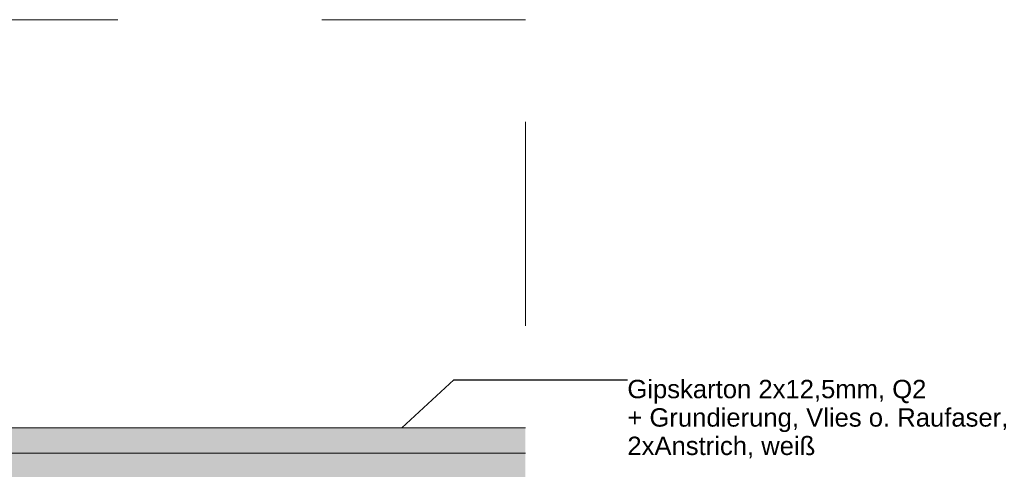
# Model space of a CAD drawing. Header units: metres. Extents: x -4 to 100, y -11 to 17.
# Tile 707 of 728: x 87.563 to 88.046, y -10.665 to -10.445. Entities that reach past the tile are written whole.
import ezdxf

# ---------------------------------------------------------------- set-up
doc = ezdxf.new("R2010")
doc.units = ezdxf.units.M
doc.header["$MEASUREMENT"] = 0
for name, pattern in [('Punktlinie weit', [0.006, 0.001, -0.005]), ('Strichlinie eng', [0.115, 0.075, -0.04]), ('Untersicht', [0.1, 0.075, -0.025])]:
    doc.linetypes.add(name, pattern=pattern)
for name, color, linetype in [('152 - Bemaßung_ Beschriftung.Ausbau', 7, 'Continuous'), ('608 - Struktur.Träger', 7, 'Continuous'), ('650 - Abdeckung.Fußboden Aufbau', 7, 'Continuous'), ('Neubau_606 - Struktur.Wand Innen Ausbau', 7, 'Continuous'), ('Neubau_651 - Abdeckung.Decke abgehängt_ bekleidet', 7, 'Continuous')]:
    doc.layers.add(name, color=color, linetype=linetype)
doc.styles.add('ERSTELLTER_STIL_2', font='txt')
doc.dimstyles.new('ERSTELLTER_STIL__23', dxfattribs={"dimtxt": 0.18, "dimasz": 0.000912, "dimexe": 0.18, "dimexo": 0.0625, "dimgap": 0, "dimtad": 0, "dimtih": 1, "dimtoh": 1, "dimdec": 4, "dimzin": 0, "dimdsep": 46, "dimcen": 0.09, "dimadec": 0, "dimazin": 0, "dimtfac": 1, "dimtdec": 4, "dimtmove": 0, "dimatfit": 3, "dimldrblk": 'ARROWHEAD_11', "dimfxl": 1, "dimtolj": 1, "dimtzin": 0, "dimarcsym": 0})
pattern_1 = [(45, (87.543415, -10.815327), (-0.001767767, 0.001767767), [0, -0.0025])]

# ---------------------------------------------------------------- blocks, each defined once
blk = doc.blocks.new('ARROWHEAD_11')
at = {"color": 0, "linetype": 'Continuous', "lineweight": 0}
blk.add_line((0, 0), (-1, 0), dxfattribs=at)
at = {"color": 0, "linetype": 'Continuous', "lineweight": 0, "const_width": 0.25, "flags": 128}
blk.add_lwpolyline([(-0.125, 0, 1), (0.125, 0, 1)], format="xyb", close=True, dxfattribs=at)

msp = doc.modelspace()

# ---------------------------------------------------------------- hatches: boundary and pattern name
at = {"layer": 'Neubau_606 - Struktur.Wand Innen Ausbau', "linetype": 'Continuous', "lineweight": 5}
h = msp.add_hatch(dxfattribs=at)
h.set_pattern_fill('Gips_0005', color=1, style=0, pattern_type=2)
h.set_pattern_definition(pattern_1)
h.paths.add_polyline_path([(87.26071, -10.65761), (87.81071, -10.65761), (87.81071, -10.64511), (87.26071, -10.64511)])
h = msp.add_hatch(dxfattribs=at)
h.set_pattern_fill('Gips_0005', color=1, style=0, pattern_type=2)
h.set_pattern_definition(pattern_1)
h.paths.add_polyline_path([(87.81071, -10.65761), (87.26071, -10.65761), (87.26071, -10.67011), (87.81071, -10.67011)])

# ---------------------------------------------------------------- linework, layer by layer
at = {"color": 7, "linetype": 'Strichlinie eng', "lineweight": 9, "ltscale": 0.1}
msp.add_lwpolyline([(87.26071, -10.44511), (87.26071, -10.99511), (87.81071, -10.99511), (87.81071, -10.44511)], close=True, dxfattribs=at)
at = {"layer": '608 - Struktur.Träger', "color": 7, "linetype": 'Untersicht', "lineweight": 13, "ltscale": 0.1}
msp.add_line((87.26071, -10.65761), (87.81071, -10.65761), dxfattribs=at)
at = {"layer": '650 - Abdeckung.Fußboden Aufbau', "color": 7, "linetype": 'Continuous', "lineweight": 13}
msp.add_lwpolyline([(87.26071, -10.64511), (87.81071, -10.64511)], dxfattribs=at)
at = {"layer": 'Neubau_606 - Struktur.Wand Innen Ausbau', "color": 1, "linetype": 'Continuous', "lineweight": 9}
msp.add_line((87.81071, -10.65761), (87.26071, -10.65761), dxfattribs=at)
at = {"layer": 'Neubau_606 - Struktur.Wand Innen Ausbau', "color": 1, "linetype": 'Continuous', "lineweight": 13}
msp.add_lwpolyline([(87.81071, -10.64511), (87.26071, -10.64511)], dxfattribs=at)
at = {"layer": 'Neubau_651 - Abdeckung.Decke abgehängt_ bekleidet', "color": 1, "linetype": 'Punktlinie weit', "lineweight": 13}
msp.add_lwpolyline([(87.26071, -10.65761), (87.81071, -10.65761)], dxfattribs=at)

# ---------------------------------------------------------------- texts
at = {"layer": '152 - Bemaßung_ Beschriftung.Ausbau', "color": 7, "linetype": 'Continuous', "lineweight": 9, "insert": (87.86071, -10.62162), "char_height": 0.009, "attachment_point": 1, "line_spacing_factor": 0.927842, "style": 'ERSTELLTER_STIL_2'}
msp.add_mtext('\\A1;{\\pql;\\fArial|b0|i0|c0|p38;Gipskarton \\fArial|b0|i0|c0|p38;2\\fArial|b0|i0|c0|p38;x12,5mm, Q2\\P\\pql;\\fArial|b0|i0|c0|p38;+ Grundierung, Vlies o. Raufaser, \\P\\pql;\\fArial|b0|i0|c0|p38;2xAnstrich, weiß}', dxfattribs=at)

# ---------------------------------------------------------------- leaders
at = {"layer": '152 - Bemaßung_ Beschriftung.Ausbau', "color": 7, "linetype": 'Continuous', "lineweight": 9, "annotation_type": 0, "has_hookline": 1, "hookline_direction": 0, "text_width": 0.18496}
msp.add_leader([(87.74999, -10.64511), (87.77554, -10.62162), (87.86071, -10.62162)], dimstyle='ERSTELLTER_STIL__23', dxfattribs=at)

doc.saveas('drawing.dxf')
